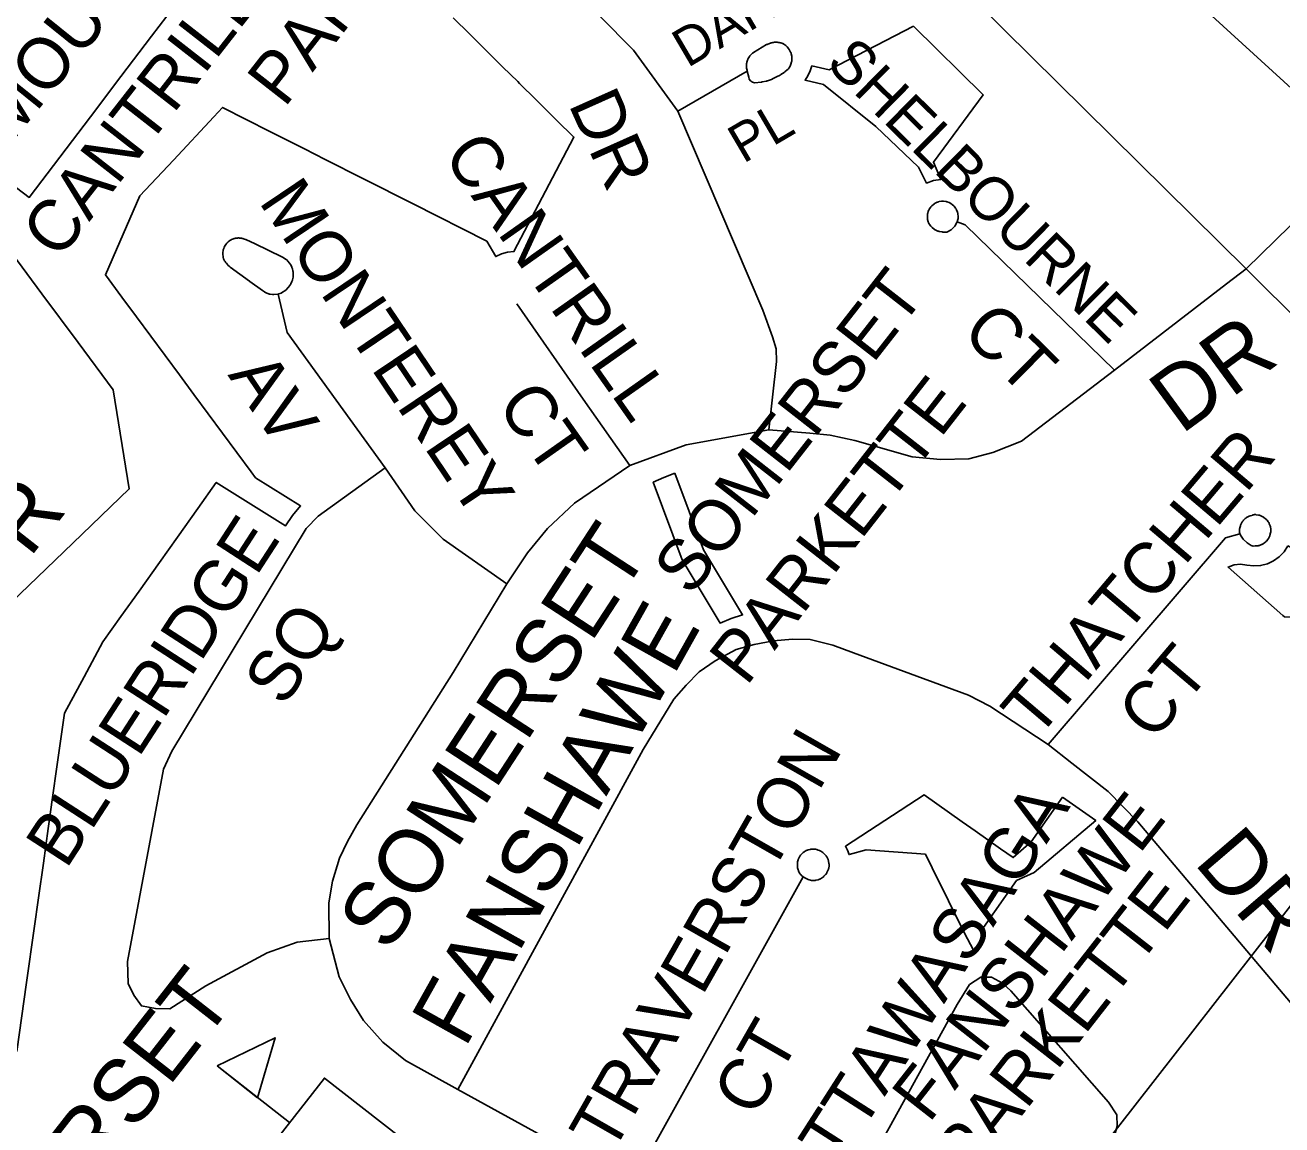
# Model space of a CAD drawing. Extents: x 586326 to 623965, y 4819854 to 4857850.
# Drawn here: x 596261.3 to 596753.3, y 4842492.5 to 4842923.1 of the extents above; entities that cross this region are included whole.
import ezdxf

# ---------------------------------------------------------------- set-up
doc = ezdxf.new("R2010")
doc.units = 0
for name, color, linetype in [('Lots_Concessions', 7, 'Continuous'), ('Major Rds and Hwys', 7, 'Continuous'), ('Minor Rd Lbls', 7, 'Continuous'), ('Minor Rds', 7, 'Continuous'), ('Park Lbls', 7, 'Continuous'), ('Park Outlines', 7, 'Continuous'), ('Proposed Secondary Rds', 7, 'Continuous'), ('School Syms_Lbls', 7, 'Continuous')]:
    doc.layers.add(name, color=color, linetype=linetype)

msp = doc.modelspace()

# ---------------------------------------------------------------- linework, layer by layer
at = {"layer": 'Lots_Concessions'}
msp.add_line((596427.19, 4842155.52), (596858.68, 4842709.29), dxfattribs=at)
at = {"layer": 'Major Rds and Hwys'}
for points in [[(596739.26, 4842827.72), (596497.11, 4843066.96)], [(596944.15, 4842623.98), (596739.26, 4842827.72)]]:
    msp.add_lwpolyline(points, dxfattribs=at)
at = {"layer": 'Minor Rds'}
for points in [[(596785.24, 4842872.54), (596725.87, 4842926.67), (596708.99, 4842945.3), (596697.35, 4842960.43), (596690.36, 4842983.14), (596686.29, 4843009.91)], [(596516.9, 4842889.42), (596499.44, 4842913.28), (596459.85, 4842953.45)], [(596544.03, 4842905.04), (596543.99, 4842905.15), (596543.93, 4842905.39), (596543.76, 4842906.23), (596543.72, 4842906.48), (596543.7, 4842906.72), (596543.7, 4842906.97), (596543.74, 4842907.83), (596543.76, 4842908.08), (596543.8, 4842908.32), (596543.87, 4842908.57), (596544.12, 4842909.39), (596544.2, 4842909.62), (596544.3, 4842909.85), (596544.42, 4842910.07), (596544.87, 4842910.8), (596545.01, 4842911.01), (596545.16, 4842911.2), (596545.33, 4842911.38), (596545.94, 4842911.98), (596546.12, 4842912.15), (596546.31, 4842912.29), (596546.52, 4842912.42), (596551.6, 4842915.43), (596551.83, 4842915.55), (596552.08, 4842915.66), (596553.14, 4842916.05), (596553.39, 4842916.13), (596553.45, 4842916.15), (596553.63, 4842916.2), (596554.02, 4842916.28), (596554.17, 4842916.31), (596554.33, 4842916.33), (596554.73, 4842916.37), (596554.89, 4842916.38), (596555.04, 4842916.39), (596555.45, 4842916.39), (596555.6, 4842916.39), (596555.76, 4842916.37), (596556.16, 4842916.33), (596556.32, 4842916.31), (596556.47, 4842916.29), (596556.86, 4842916.2), (596557.02, 4842916.17), (596557.17, 4842916.12), (596557.55, 4842916), (596557.77, 4842915.92), (596557.98, 4842915.82), (596558.18, 4842915.71), (596558.38, 4842915.58), (596559.09, 4842915.08), (596559.28, 4842914.93), (596559.46, 4842914.76), (596559.62, 4842914.58), (596560.19, 4842913.92), (596560.34, 4842913.73), (596560.47, 4842913.52), (596560.59, 4842913.31), (596560.98, 4842912.53), (596561.08, 4842912.31), (596561.16, 4842912.08), (596561.22, 4842911.84), (596561.41, 4842910.99), (596561.46, 4842910.75), (596561.48, 4842910.51), (596561.48, 4842910.27), (596561.46, 4842909.4), (596561.45, 4842909.15), (596561.41, 4842908.91), (596561.35, 4842908.67), (596561.12, 4842907.83), (596560.94, 4842907.35)], [(596516.9, 4842889.42), (596544.03, 4842905.04)], [(596560.94, 4842907.35), (596560.62, 4842906.71), (596560.3, 4842906.2), (596560.16, 4842906.02), (596560.01, 4842905.84), (596559.85, 4842905.68), (596559.68, 4842905.53), (596558.68, 4842904.73), (596558.57, 4842904.65), (596558.45, 4842904.57), (596557.11, 4842903.69), (596556.98, 4842903.61), (596556.84, 4842903.53), (596555.44, 4842902.81), (596553.96, 4842902.02), (596553.76, 4842901.93), (596553.56, 4842901.85), (596551.96, 4842901.28), (596551.76, 4842901.21), (596551.55, 4842901.16), (596549.89, 4842900.83), (596549.65, 4842900.79), (596546.89, 4842900.43), (596546.05, 4842900.72), (596545.27, 4842901.28), (596544.77, 4842901.98), (596544.61, 4842902.68), (596544.03, 4842905.04)], [(596552.45, 4842764.59), (596555.42, 4842791.36), (596555.38, 4842796.3), (596553.91, 4842801.05), (596550.14, 4842811.47), (596516.9, 4842889.42)], [(596614.89, 4842850.15), (596614.99, 4842850.45), (596615.07, 4842850.64), (596615.16, 4842850.83), (596615.21, 4842850.92), (596615.27, 4842851), (596615.73, 4842851.72), (596615.85, 4842851.89), (596615.98, 4842852.05), (596616.12, 4842852.2), (596616.28, 4842852.35), (596616.92, 4842852.91), (596617.08, 4842853.04), (596617.25, 4842853.16), (596617.43, 4842853.27), (596617.61, 4842853.36), (596618.38, 4842853.73), (596618.57, 4842853.81), (596618.77, 4842853.88), (596618.97, 4842853.93), (596619.18, 4842853.97), (596620.02, 4842854.11), (596620.22, 4842854.14), (596620.43, 4842854.15), (596620.64, 4842854.15), (596620.85, 4842854.13), (596621.7, 4842854.04), (596621.91, 4842854), (596622.13, 4842853.95), (596622.34, 4842853.89), (596622.54, 4842853.81), (596623.08, 4842853.58), (596623.29, 4842853.48), (596623.48, 4842853.37), (596623.67, 4842853.24), (596624.38, 4842852.72), (596624.54, 4842852.59), (596624.7, 4842852.45), (596624.84, 4842852.3), (596624.98, 4842852.14), (596625.51, 4842851.45), (596625.64, 4842851.28), (596625.75, 4842851.1), (596625.84, 4842850.91), (596625.93, 4842850.72), (596626.25, 4842849.91), (596626.32, 4842849.71), (596626.38, 4842849.51), (596626.42, 4842849.31), (596626.45, 4842849.1), (596626.54, 4842848.23), (596626.56, 4842848.02), (596626.56, 4842847.81), (596626.54, 4842847.6), (596626.51, 4842847.4), (596626.36, 4842846.53), (596626.22, 4842846.03)], [(596626.22, 4842846.03), (596625.22, 4842844.39), (596623.8, 4842842.99), (596622.12, 4842842.04), (596620.54, 4842842.07), (596620.29, 4842842.1), (596619.38, 4842842.25), (596619.14, 4842842.3), (596618.9, 4842842.37), (596618.66, 4842842.46), (596617.82, 4842842.83), (596617.59, 4842842.94), (596617.37, 4842843.07), (596617.17, 4842843.22), (596616.44, 4842843.79), (596616.25, 4842843.95), (596616.08, 4842844.13), (596615.91, 4842844.32), (596615.35, 4842845.05), (596615.22, 4842845.25), (596615.09, 4842845.45), (596614.99, 4842845.67), (596614.9, 4842845.89), (596614.83, 4842846.12), (596614.62, 4842846.94), (596614.57, 4842847.14), (596614.54, 4842847.35), (596614.52, 4842847.56), (596614.52, 4842847.76), (596614.54, 4842848.62), (596614.55, 4842848.83), (596614.57, 4842849.03), (596614.61, 4842849.24), (596614.67, 4842849.44), (596614.89, 4842850.15)], [(596687.82, 4842788.04), (596629.3, 4842844.92), (596626.22, 4842846.03)], [(596360.34, 4842817.77), (596358.69, 4842817.58), (596358.45, 4842817.58), (596358.21, 4842817.61), (596357.25, 4842817.74), (596357.02, 4842817.78), (596356.79, 4842817.85), (596356.56, 4842817.92), (596355.66, 4842818.28), (596355.44, 4842818.38), (596355.23, 4842818.5), (596355.03, 4842818.63), (596354.24, 4842819.19), (596354.24, 4842819.19), (596349.24, 4842822.75), (596349.21, 4842822.77), (596341.66, 4842828.31), (596341.52, 4842828.42), (596341.33, 4842828.57), (596341.17, 4842828.72), (596340.73, 4842829.14), (596340.62, 4842829.25), (596340.52, 4842829.36), (596340.13, 4842829.83), (596340.03, 4842829.95), (596339.94, 4842830.07), (596339.6, 4842830.57), (596339.52, 4842830.7), (596339.44, 4842830.84), (596339.15, 4842831.37), (596339.05, 4842831.58), (596338.97, 4842831.79), (596338.9, 4842832.01), (596338.85, 4842832.24), (596338.81, 4842832.47), (596338.73, 4842833.29), (596338.71, 4842833.54), (596338.71, 4842833.8), (596338.74, 4842834.05), (596338.86, 4842834.87), (596338.91, 4842835.12), (596338.98, 4842835.37), (596339.07, 4842835.61), (596339.29, 4842836.12), (596339.61, 4842836.76)], [(596339.61, 4842836.76), (596339.92, 4842837.22), (596340.3, 4842837.67), (596340.46, 4842837.87), (596340.64, 4842838.05), (596340.84, 4842838.21), (596341.5, 4842838.71), (596341.71, 4842838.86), (596341.93, 4842838.99), (596342.16, 4842839.1), (596342.92, 4842839.41), (596343.16, 4842839.5), (596343.41, 4842839.57), (596343.67, 4842839.62), (596344.48, 4842839.73), (596344.74, 4842839.75), (596344.99, 4842839.75), (596345.25, 4842839.73), (596346.07, 4842839.64), (596346.32, 4842839.59), (596346.57, 4842839.53), (596346.81, 4842839.45), (596347.58, 4842839.14), (596347.7, 4842839.09), (596351.35, 4842837.46), (596351.44, 4842837.42), (596361.79, 4842832.4), (596361.98, 4842832.3), (596362.15, 4842832.19), (596363.56, 4842831.25), (596363.74, 4842831.13), (596363.9, 4842830.99), (596364.05, 4842830.84), (596364.2, 4842830.68), (596364.86, 4842829.89), (596365, 4842829.71), (596365.13, 4842829.52), (596365.24, 4842829.32), (596365.7, 4842828.4), (596365.8, 4842828.19), (596365.88, 4842827.98), (596365.94, 4842827.76), (596366.19, 4842826.75), (596366.23, 4842826.53), (596366.26, 4842826.3), (596366.28, 4842826.07), (596366.29, 4842825.04), (596366.28, 4842824.81), (596366.26, 4842824.58), (596366.22, 4842824.36), (596366, 4842823.35), (596365.94, 4842823.13), (596365.87, 4842822.91), (596365.78, 4842822.7), (596365.34, 4842821.77), (596365.23, 4842821.57), (596365.11, 4842821.37), (596364.98, 4842821.19), (596364.33, 4842820.38), (596364.18, 4842820.19), (596363.51, 4842819.48), (596363.34, 4842819.32), (596363.16, 4842819.16), (596362.97, 4842819.02), (596362.15, 4842818.49), (596361.95, 4842818.37), (596361.73, 4842818.26), (596361.51, 4842818.17), (596360.6, 4842817.85), (596360.34, 4842817.77)], [(596687.82, 4842788.04), (596731.63, 4842821.84), (596739.26, 4842827.72)], [(596402.23, 4842749.72), (596363.87, 4842802.74), (596360.34, 4842817.77)], [(596498.03, 4842750.61), (596479.8, 4842776.67), (596453.77, 4842813.91)], [(596552.45, 4842764.59), (596568.57, 4842763.35), (596576.44, 4842762.54), (596586.09, 4842760.48), (596608.63, 4842754.11), (596619.71, 4842752.95), (596630.75, 4842753.23), (596640.09, 4842755.78), (596651.36, 4842760.19), (596687.82, 4842788.04)], [(596498.03, 4842750.61), (596520.15, 4842758.76), (596552.45, 4842764.59)], [(596380.31, 4842565.52), (596367.88, 4842564.03), (596356.13, 4842559.9), (596332.07, 4842546.97), (596318, 4842537.9), (596312.38, 4842538.01), (596306.86, 4842539.07), (596303.85, 4842543.33), (596301.68, 4842547.87), (596301.47, 4842556.53), (596315.45, 4842631.81), (596318.79, 4842638.82), (596371.38, 4842725.96), (596376.02, 4842730.88), (596402.23, 4842749.72)], [(596449.96, 4842704.31), (596424.93, 4842721.78), (596413.88, 4842732.89), (596402.23, 4842749.72)], [(596449.96, 4842704.31), (596458, 4842716.49), (596465.79, 4842726), (596476.39, 4842735.85), (596498.03, 4842750.61)], [(596736.84, 4842723.94), (596736.82, 4842724.03), (596736.78, 4842724.23), (596736.76, 4842724.43), (596736.74, 4842724.63), (596736.73, 4842725.47), (596736.73, 4842725.68), (596736.75, 4842725.88), (596736.78, 4842726.08), (596736.82, 4842726.28), (596737.03, 4842727.09), (596737.11, 4842727.35), (596737.21, 4842727.59), (596737.33, 4842727.83), (596737.75, 4842728.56), (596737.85, 4842728.73), (596737.97, 4842728.9), (596738.1, 4842729.06), (596738.24, 4842729.2), (596738.84, 4842729.79), (596738.98, 4842729.93), (596739.14, 4842730.06), (596739.3, 4842730.18), (596739.48, 4842730.28), (596740.21, 4842730.69), (596740.39, 4842730.79), (596740.57, 4842730.87), (596740.76, 4842730.93), (596740.96, 4842730.99), (596741.51, 4842731.13), (596741.61, 4842731.17), (596741.83, 4842731.26), (596742.07, 4842731.33), (596742.3, 4842731.39), (596742.54, 4842731.42), (596742.79, 4842731.43), (596743.03, 4842731.43), (596743.27, 4842731.4), (596744.09, 4842731.28), (596744.35, 4842731.23), (596744.61, 4842731.16), (596744.85, 4842731.07), (596745.61, 4842730.73), (596745.85, 4842730.62), (596746.08, 4842730.48), (596746.29, 4842730.33), (596746.94, 4842729.81), (596747.14, 4842729.63), (596747.32, 4842729.44), (596747.49, 4842729.23), (596747.98, 4842728.56), (596748.12, 4842728.34), (596748.25, 4842728.11), (596748.36, 4842727.87), (596748.65, 4842727.09), (596748.79, 4842726.6)], [(596661.84, 4842641.45), (596731.17, 4842722.38), (596736.84, 4842723.94)], [(596748.79, 4842726.6), (596748.9, 4842725.69), (596748.94, 4842725.23), (596748.93, 4842724.97), (596748.9, 4842724.71), (596748.76, 4842723.89), (596748.71, 4842723.63), (596748.63, 4842723.38), (596748.53, 4842723.13), (596748.19, 4842722.38), (596748.07, 4842722.14), (596747.93, 4842721.92), (596747.77, 4842721.71), (596747.24, 4842721.07), (596747.06, 4842720.87), (596746.86, 4842720.69), (596746.65, 4842720.53), (596745.98, 4842720.05), (596745.75, 4842719.91), (596745.52, 4842719.79), (596745.27, 4842719.69), (596744.49, 4842719.4), (596744.24, 4842719.32), (596743.98, 4842719.27), (596743.72, 4842719.23), (596742.89, 4842719.16), (596742.06, 4842719.05), (596741.21, 4842719.34), (596739.68, 4842720.42), (596738.14, 4842721.81), (596737.29, 4842722.96), (596736.84, 4842723.94)], [(596380.31, 4842565.52), (596380.23, 4842579.38), (596381.64, 4842587.88), (596384.44, 4842596.95), (596387.47, 4842603.46), (596391.14, 4842610.02), (596428.92, 4842669.67), (596449.96, 4842704.31)], [(596661.84, 4842641.45), (596638.98, 4842656.38), (596630.56, 4842660.72), (596610.37, 4842668.16), (596585.64, 4842677.27), (596577.46, 4842680.31), (596568.6, 4842682.51), (596561.66, 4842682.7), (596554.35, 4842681.95), (596546.77, 4842680.53), (596539.68, 4842678.61), (596531.41, 4842674.24), (596525.17, 4842669.91), (596520.09, 4842664.68), (596515.25, 4842659.13), (596503.32, 4842639.46), (596430.75, 4842506.4)], [(596697.76, 4842349.54), (596765.51, 4842469.33), (596770.51, 4842480.36), (596773.02, 4842492.94), (596773.54, 4842501.74), (596773.08, 4842508.94), (596771.46, 4842516.5), (596766.79, 4842526.05), (596760.16, 4842536.2), (596696.92, 4842611.11), (596685.3, 4842623.07), (596671.08, 4842634.1), (596661.84, 4842641.45)], [(596565.85, 4842589.68), (596565.4, 4842590.03), (596565.22, 4842590.18), (596565.06, 4842590.34), (596564.91, 4842590.52), (596564.77, 4842590.7), (596564.65, 4842590.9), (596564.25, 4842591.61), (596564.13, 4842591.83), (596564.03, 4842592.07), (596563.95, 4842592.31), (596563.74, 4842593.1), (596563.68, 4842593.35), (596563.65, 4842593.61), (596563.64, 4842593.86), (596563.63, 4842594.68), (596563.64, 4842594.94), (596563.67, 4842595.19), (596563.72, 4842595.44), (596563.92, 4842596.24), (596564, 4842596.48), (596564.09, 4842596.72), (596564.2, 4842596.95), (596564.6, 4842597.66), (596564.73, 4842597.88), (596564.88, 4842598.09), (596565.05, 4842598.28), (596565.61, 4842598.88), (596565.77, 4842599.03), (596565.94, 4842599.17), (596566.12, 4842599.3), (596566.31, 4842599.42), (596567.08, 4842599.86), (596567.26, 4842599.95), (596567.45, 4842600.04), (596567.64, 4842600.11), (596567.84, 4842600.16), (596568.7, 4842600.38), (596568.9, 4842600.42), (596569.11, 4842600.45), (596569.31, 4842600.46), (596569.52, 4842600.46), (596570.41, 4842600.43), (596570.61, 4842600.42), (596570.82, 4842600.39), (596571.02, 4842600.35), (596571.22, 4842600.29), (596571.75, 4842600.12), (596572.35, 4842599.91)], [(596572.35, 4842599.91), (596572.8, 4842599.67), (596573.17, 4842599.42), (596573.54, 4842599.18), (596573.71, 4842599.06), (596573.87, 4842598.93), (596574.02, 4842598.78), (596574.16, 4842598.63), (596574.74, 4842597.96), (596574.88, 4842597.79), (596575, 4842597.6), (596575.12, 4842597.41), (596575.54, 4842596.61), (596575.65, 4842596.39), (596575.73, 4842596.17), (596575.8, 4842595.95), (596575.85, 4842595.72), (596576.01, 4842594.82), (596576.04, 4842594.59), (596576.05, 4842594.35), (596576.05, 4842594.12), (596576.02, 4842593.88), (596575.9, 4842592.98), (596575.85, 4842592.75), (596575.79, 4842592.52), (596575.72, 4842592.3), (596575.62, 4842592.09), (596575.22, 4842591.27), (596575.11, 4842591.06), (596574.99, 4842590.86), (596574.84, 4842590.67), (596574.69, 4842590.5), (596574.05, 4842589.84), (596573.87, 4842589.66), (596573.67, 4842589.5), (596573.45, 4842589.36), (596572.62, 4842588.85), (596572.41, 4842588.74), (596572.2, 4842588.64), (596571.98, 4842588.56), (596571.76, 4842588.5), (596570.8, 4842588.27), (596570.58, 4842588.22), (596570.35, 4842588.19), (596569.12, 4842588.15), (596567.89, 4842588.56), (596566.79, 4842589.09), (596565.85, 4842589.68)], [(596498.88, 4842468.92), (596565.85, 4842589.68)], [(596430.75, 4842506.4), (596410.22, 4842517.67), (596401.39, 4842524.93), (596393.83, 4842533.37), (596388.65, 4842541.6), (596384.31, 4842550.43), (596380.31, 4842565.52)], [(596631.26, 4842385.91), (596687.47, 4842487.42), (596688.78, 4842492.02), (596688.72, 4842496.38), (596685.46, 4842501.44), (596647.16, 4842545.01), (596643.94, 4842548), (596639.63, 4842550.29), (596635.42, 4842550.29), (596631.04, 4842547.42), (596626.23, 4842539.57), (596591.93, 4842477.44), (596585.24, 4842466.74), (596572.63, 4842450.14), (596559.21, 4842432.5)], [(596498.88, 4842468.92), (596430.75, 4842506.4)]]:
    msp.add_lwpolyline(points, dxfattribs=at)
at = {"layer": 'Park Outlines'}
for points in [[(596322.82, 4842934.49), (596310.85, 4842918.71), (596298.87, 4842902.93), (596286.9, 4842887.16), (596274.93, 4842871.38), (596262.95, 4842855.6), (596231.4, 4842879.55)], [(596258.08, 4842521.21), (596261.89, 4842548.25), (596264.86, 4842569.37), (596266.56, 4842581.44), (596268.48, 4842595.02), (596270.39, 4842608.59), (596272.09, 4842620.66), (596273.79, 4842632.73), (596276.75, 4842653.73), (596284.43, 4842667.94), (596291.79, 4842681.56), (596298.86, 4842691.52), (596305.93, 4842701.47), (596313.88, 4842712.67), (596320.95, 4842722.63), (596328.9, 4842733.83), (596336.14, 4842744.04), (596363.29, 4842727.1), (596366.05, 4842731.11), (596369.17, 4842734.86), (596351.53, 4842745.85), (596349.8, 4842748.2), (596344.19, 4842755.78), (596338.58, 4842763.36), (596332.97, 4842770.94), (596327.36, 4842778.52), (596321.75, 4842786.1), (596316.14, 4842793.68), (596310.53, 4842801.26), (596304.92, 4842808.84), (596299.21, 4842816.57), (596292.78, 4842825.25), (596298.41, 4842838.18), (596306.3, 4842856.29), (596319.38, 4842870.26), (596335.19, 4842887.14), (596338.64, 4842890.83), (596357.12, 4842881.47), (596370.68, 4842874.61), (596378.84, 4842870.48), (596393.74, 4842862.93), (596413.21, 4842853.08), (596442.03, 4842838.49), (596445.56, 4842832.44), (596447.81, 4842833.51), (596450.22, 4842834.16), (596452.7, 4842834.39), (596476.17, 4842879.22), (596469.4, 4842885.9), (596461.39, 4842893.82), (596454.88, 4842900.24), (596454.15, 4842900.96), (596448.37, 4842906.66), (596441.87, 4842913.08), (596438.89, 4842916.03), (596435.36, 4842919.5), (596428.86, 4842925.92)], [(596256.15, 4842833.83), (596267.93, 4842817.91), (596282.07, 4842798.81), (596295.77, 4842780.3), (596302.1, 4842741.52), (596279.99, 4842720.24), (596266.21, 4842706.98), (596252.44, 4842693.73)]]:
    msp.add_lwpolyline(points, dxfattribs=at)
for points in [[(596609.1, 4842922.68), (596576.12, 4842905.53), (596569.3, 4842907.1), (596568.69, 4842905.12), (596567.79, 4842903.25), (596566.64, 4842901.52), (596573.91, 4842899.84), (596594.35, 4842883.44), (596611.08, 4842867.49), (596614.21, 4842861.22), (596616.93, 4842862.24), (596619.8, 4842862.7), (596616.87, 4842869.4), (596636.36, 4842895.77)], [(596515.66, 4842747.65), (596511.41, 4842745.96), (596507.23, 4842744.1), (596518.59, 4842713.71), (596533.4, 4842688.99), (596537.71, 4842690.76), (596542.16, 4842692.15), (596526.86, 4842717.69)], [(596755.57, 4842719.2), (596754.12, 4842716.9), (596752.27, 4842714.91), (596750.07, 4842713.32), (596747.61, 4842712.16), (596744.97, 4842711.5), (596742.26, 4842711.34), (596739.57, 4842711.7), (596737.08, 4842711.99), (596734.59, 4842711.72), (596732.22, 4842710.91), (596753.69, 4842691.96), (596754.37, 4842691.35), (596766.11, 4842690.92), (596779.78, 4842706.4)], [(596667.4, 4842620.82), (596655.14, 4842603.38), (596648.13, 4842597.13), (596643.15, 4842600.63), (596638.16, 4842604.14), (596633.18, 4842607.64), (596628.19, 4842611.15), (596623.21, 4842614.65), (596618.22, 4842618.16), (596613.24, 4842621.66), (596582.46, 4842601.61), (596583.26, 4842600), (596583.85, 4842598.3), (596590.6, 4842600.16), (596613.78, 4842598.55), (596616.45, 4842593.13), (596629.15, 4842567.31), (596632.51, 4842561.18), (596633.88, 4842561.84), (596635.32, 4842562.35), (596636.55, 4842569.74), (596649.42, 4842588.17), (596656.34, 4842591.35), (596680.43, 4842611.66)]]:
    msp.add_lwpolyline(points, close=True, dxfattribs=at)
at = {"layer": 'Proposed Secondary Rds'}
msp.add_lwpolyline([(596739.26, 4842827.72), (596785.24, 4842872.54)], dxfattribs=at)
at = {"layer": 'School Syms_Lbls'}
msp.add_line((596364.86, 4842493.37), (596336.45, 4842515.57), dxfattribs=at)
for points in [[(596336.45, 4842515.57), (596359.23, 4842526.6), (596352.31, 4842503.1)], [(596351.23, 4842475.92), (596378.49, 4842510.82), (596408.1, 4842487.69), (596380.83, 4842452.79)]]:
    msp.add_lwpolyline(points, close=True, dxfattribs=at)

# ---------------------------------------------------------------- texts
at = {"layer": 'Minor Rd Lbls'}
for s, height, rotation, p in [('MOUNT ', 19.998, 51.1498, (596255.81, 4842876.54)), ('DARWIN', 15, 30.4111, (596520.61, 4842906.19)), ('SHELBOURNE', 17.014, 315.4442, (596574.27, 4842907.57)), ('DR', 19.998, 294.0951, (596473.85, 4842892.23)), ('PL', 15, 30.4111, (596542.45, 4842868.69)), ('CANTRILL', 19.998, 305.1888, (596424.48, 4842872.1)), ('MONTEREY', 19.998, 303.9766, (596352.5, 4842854)), ('CT', 19.998, 315.4442, (596627.3, 4842802.18)), ('DR', 25.002, 36.2095, (596713.88, 4842762.55)), ('AV', 19.998, 303.9766, (596340.48, 4842786.1)), ('CT', 19.998, 305.1888, (596445.57, 4842774.39)), ('THATCHER', 19.998, 49.7079, (596657.48, 4842643.1)), ('TR', 25.002, 51.8428, (596250.48, 4842698.1)), ('BLUERIDGE', 19.998, 57.0306, (596277.39, 4842592.24)), ('SOMERSET', 25.002, 56.9083, (596403.67, 4842559.46)), ('SQ', 19.998, 57.0306, (596362.82, 4842655.67)), ('FANSHAWE', 25.002, 60.7622, (596433.48, 4842522.1)), ('CT', 19.998, 49.7079, (596702.97, 4842642.17)), ('TRAVERSTON', 19.998, 60.3367, (596491.1, 4842480.69)), ('NOTTAWASAGA', 19.998, 57.3391, (596558.48, 4842442.1)), ('DR', 25.002, 310.5029, (596718.48, 4842595.1)), ('CT', 19.998, 60.1867, (596547.08, 4842494.81))]:
    msp.add_text(s, height=height, rotation=rotation, dxfattribs=at).set_placement(p)
at = {"layer": 'Park Lbls'}
for s, p in [('PARK', (596362.83, 4842890.37)), ('CANTRILL', (596274.52, 4842830.7)), ('SOMERSET', (596521.84, 4842698.94)), ('PARKETTE', (596543.67, 4842663.91)), ('FANSHAWE', (596615.15, 4842492.83)), ('PARKETTE', (596631.26, 4842470.07)), ('CONESTOGA', (596755.99, 4842423.93))]:
    msp.add_text(s, height=19.992, rotation=52, dxfattribs=at).set_placement(p)
at = {"layer": 'School Syms_Lbls'}
msp.add_text('SOMMERSET', height=25, rotation=52, dxfattribs=at).set_placement((596211.19, 4842371.02))

doc.saveas('drawing.dxf')
